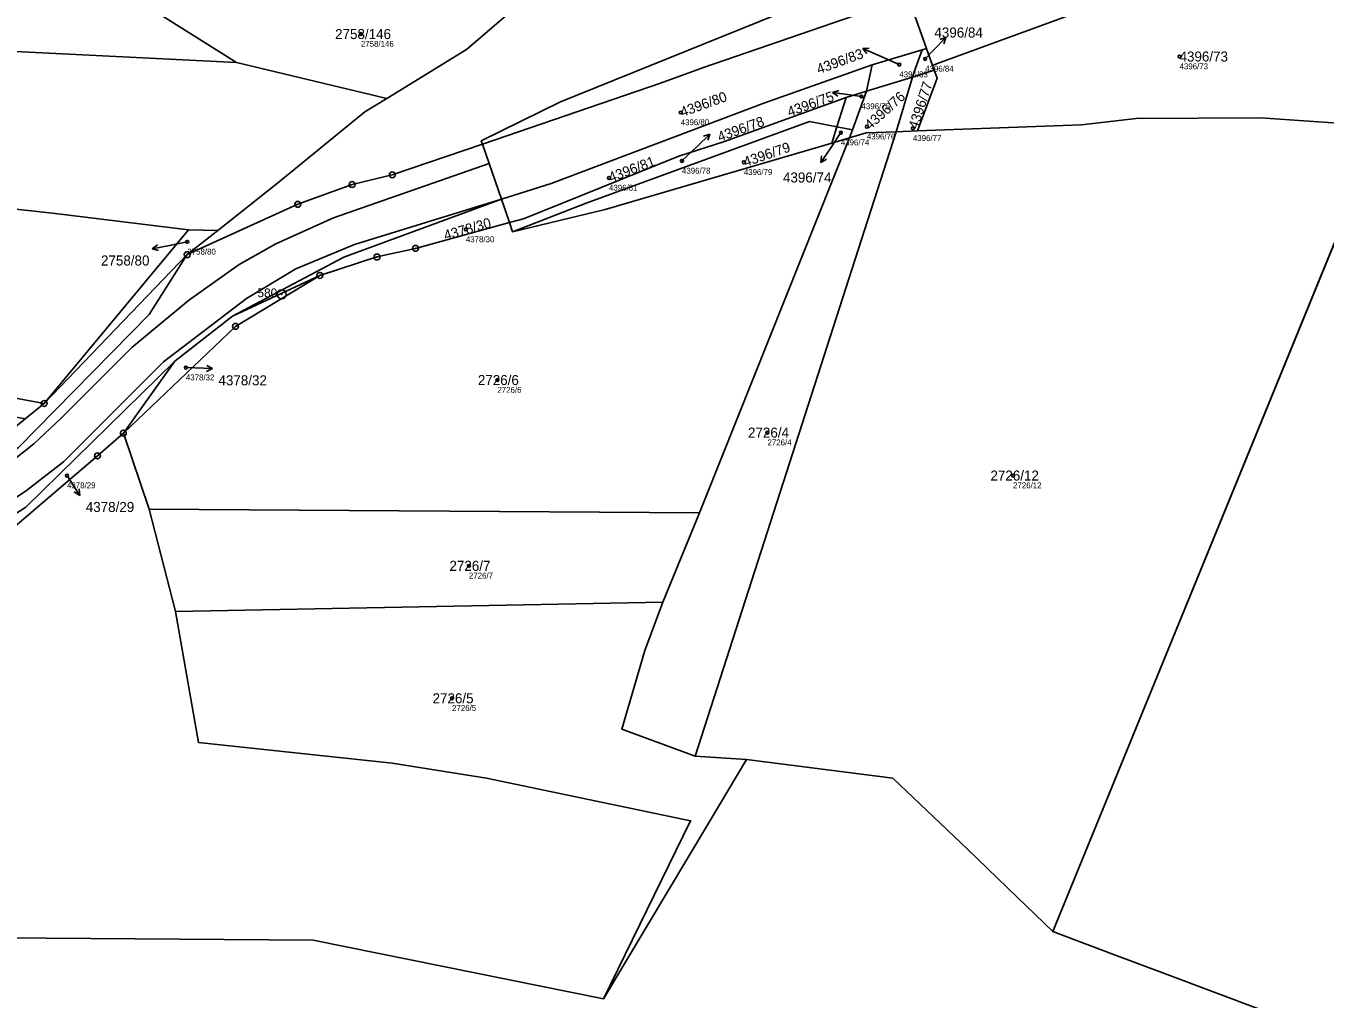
# Model space of a CAD drawing. Extents: x -739214 to -733252, y -1147612 to -1142842.
# Drawn here: x -737919.3 to -737699, y -1144967 to -1144802 of the extents above; entities that cross this region are included whole.
import ezdxf

# ---------------------------------------------------------------- set-up
doc = ezdxf.new("R2010")
doc.units = 0
for name, color, linetype in [('Definiční body', 7, 'Continuous'), ('Hranice parcel', 7, 'Continuous'), ('Parcelní čísla', 7, 'Continuous'), ('Polygon ku', 7, 'Continuous'), ('Polygon parcely', 7, 'Continuous'), ('Pop  PČ popisy', 7, 'Continuous'), ('Vnitřní kresba', 7, 'Continuous'), ('Značky bodu BP', 7, 'Continuous')]:
    doc.layers.add(name, color=color, linetype=linetype)

msp = doc.modelspace()

# ---------------------------------------------------------------- linework, layer by layer
at = {"layer": 'Definiční body'}
for centre in [(-737862.51, -1144803.34), (-737766.82, -1144807.56), (-737723.68, -1144807.15), (-737771.2, -1144808.52), (-737777.61, -1144813.93), (-737808.27, -1144816.64), (-737776.71, -1144819.05), (-737781.12, -1144820.06), (-737768.9, -1144819.32), (-737808.06, -1144824.85), (-737797.57, -1144825.09), (-737820.43, -1144827.74), (-737844.71, -1144836.48), (-737891.94, -1144838.58), (-737892.19, -1144859.91), (-737839.36, -1144862.02), (-737793.56, -1144870.93), (-737912.34, -1144878.21), (-737751.91, -1144878.21), (-737844.19, -1144893.52), (-737847.05, -1144915.98)]:
    msp.add_circle(centre, 0.25, dxfattribs=at)
at = {"layer": 'Hranice parcel'}
for p, q in [((-737769.35, -1144798.02), (-737766.58, -1144805.81)), ((-737775.81, -1144808.56), (-737767.33, -1144805.99)), ((-737767.33, -1144805.99), (-737766.58, -1144805.81)), ((-737766.58, -1144805.81), (-737765.57, -1144808.65)), ((-737883.61, -1144808.19), (-737858.13, -1144814.25)), ((-737776.76, -1144813.04), (-737775.81, -1144808.56)), ((-737765.27, -1144809.49), (-737768.97, -1144810.64)), ((-737765.57, -1144808.65), (-737765.27, -1144809.49)), ((-737765.27, -1144809.49), (-737764.8, -1144810.8)), ((-737768.97, -1144810.64), (-737776.76, -1144813.04)), ((-737771.71, -1144819.92), (-737768.97, -1144810.64)), ((-737764.8, -1144810.8), (-737768.12, -1144819.78)), ((-737780.23, -1144814.12), (-737781.8, -1144819.09)), ((-737776.76, -1144813.04), (-737780.23, -1144814.12)), ((-737779.16, -1144819.61), (-737776.76, -1144813.04)), ((-737768.12, -1144819.78), (-737740.29, -1144818.72)), ((-737805.84, -1144925.81), (-737771.71, -1144819.92)), ((-737779.63, -1144820.94), (-737805.08, -1144884.53)), ((-737781.8, -1144819.09), (-737782.67, -1144821.83)), ((-737782.67, -1144821.83), (-737779.63, -1144820.94)), ((-737779.16, -1144819.61), (-737781.8, -1144819.09)), ((-737779.63, -1144820.94), (-737779.16, -1144819.61)), ((-737771.71, -1144819.92), (-737768.12, -1144819.78)), ((-737745.19, -1144955.55), (-737689.37, -1144819.06)), ((-737841.91, -1144822.01), (-737842.1, -1144821.45)), ((-737821.06, -1144833.1), (-737782.67, -1144821.83)), ((-737838.68, -1144831.35), (-737837.31, -1144835.32)), ((-737836.77, -1144836.87), (-737821.06, -1144833.1)), ((-737837.31, -1144835.32), (-737836.77, -1144836.87)), ((-737891.73, -1144836.54), (-737916.22, -1144866)), ((-737886.75, -1144836.63), (-737891.95, -1144840.75)), ((-737886.75, -1144836.63), (-737891.73, -1144836.54)), ((-737891.95, -1144840.75), (-737916.22, -1144866)), ((-737884.26, -1144851.18), (-737869.46, -1144844.27)), ((-737894.06, -1144858.8), (-737884.26, -1144851.18)), ((-737902.79, -1144871.01), (-737894.06, -1144858.8)), ((-737916.22, -1144866), (-737919.41, -1144868.57)), ((-737902.79, -1144871.01), (-737898.43, -1144883.91)), ((-737898.43, -1144883.91), (-737805.08, -1144884.53)), ((-737898.43, -1144883.91), (-737893.97, -1144901.24)), ((-737805.08, -1144884.53), (-737811.32, -1144899.67)), ((-737811.32, -1144899.67), (-737893.97, -1144901.24)), ((-737797.12, -1144926.34), (-737805.84, -1144925.81)), ((-737803.3, -1144936.68), (-737797.12, -1144926.34)), ((-737797.12, -1144926.34), (-737772.31, -1144929.55)), ((-737821.38, -1144966.96), (-737803.3, -1144936.68)), ((-737870.61, -1144957.02), (-737821.38, -1144966.96))]:
    msp.add_line(p, q, dxfattribs=at)
for points in [[(-737842.1, -1144821.45), (-737828.64, -1144814.86), (-737785.8, -1144797.46), (-737769.57, -1144789.43), (-737752.82, -1144784.02), (-737729.91, -1144779.46)], [(-737907.53, -1144787.07), (-737896.21, -1144800.26), (-737883.61, -1144808.19)], [(-737828.8, -1144792.41), (-737844.6, -1144805.94), (-737858.13, -1144814.25)], [(-737765.57, -1144808.65), (-737764.88, -1144808.39), (-737740.58, -1144799.54), (-737737.49, -1144798.56), (-737717.05, -1144794.94), (-737696.57, -1144793.7), (-737696.12, -1144793.67)], [(-737883.61, -1144808.19), (-737950.63, -1144804.85), (-738076.58, -1144796.3)], [(-737841.91, -1144822.01), (-737811.69, -1144811.69), (-737804.4, -1144809.03), (-737769.71, -1144797.02)], [(-737768.97, -1144810.64), (-737768.71, -1144809.74), (-737767.33, -1144805.99)], [(-737838.68, -1144831.35), (-737830.23, -1144828.68), (-737794.15, -1144815.07), (-737775.81, -1144808.56)], [(-737858.13, -1144814.25), (-737861.83, -1144816.53), (-737876.67, -1144828.63), (-737886.75, -1144836.63)], [(-737780.23, -1144814.12), (-737800.86, -1144821.58), (-737808.58, -1144824.03), (-737834.93, -1144834.67), (-737837.31, -1144835.32)], [(-737836.77, -1144836.87), (-737824.32, -1144832.03), (-737786.46, -1144818.17), (-737781.8, -1144819.09)], [(-737740.29, -1144818.72), (-737731.05, -1144817.64), (-737709.95, -1144817.57), (-737690.28, -1144818.91)], [(-737779.63, -1144820.94), (-737776.8, -1144820.11), (-737771.71, -1144819.92)], [(-737891.95, -1144840.75), (-737873.19, -1144832.21), (-737864, -1144828.87), (-737857.18, -1144827.22), (-737841.91, -1144822.01)], [(-737841.91, -1144822.01), (-737840.77, -1144825.31), (-737838.68, -1144831.35)], [(-737891.73, -1144836.54), (-737914.78, -1144833.69), (-737926.76, -1144832.41), (-737962.74, -1144829.9), (-738010.44, -1144828.17), (-738060.32, -1144827.89)], [(-737838.68, -1144831.35), (-737865.42, -1144841.19), (-737884.26, -1144851.18)], [(-737837.31, -1144835.32), (-737853.24, -1144839.68), (-737859.78, -1144841.14), (-737869.46, -1144844.27)], [(-738031.17, -1144917.84), (-737939.22, -1144884.64), (-737920.63, -1144873.53), (-737898.4, -1144850.89), (-737891.95, -1144840.75)], [(-737869.46, -1144844.27), (-737883.77, -1144852.91), (-737902.79, -1144871.01)], [(-737916.22, -1144866), (-737939.26, -1144861.7), (-737949.96, -1144860.12), (-737987.3, -1144856.82), (-738024.13, -1144855.4), (-738043.22, -1144855.4)], [(-737894.06, -1144858.8), (-737919.35, -1144883.55), (-737930.91, -1144891.06), (-737981.69, -1144910.97)], [(-737902.79, -1144871.01), (-737907.19, -1144874.87), (-737923.55, -1144888.86), (-737932.32, -1144893.48), (-737945.7, -1144898.62), (-737981.69, -1144910.97)], [(-737811.32, -1144899.67), (-737814.35, -1144907.88), (-737818.27, -1144921.22), (-737805.84, -1144925.81)], [(-737893.97, -1144901.24), (-737890.04, -1144923.48), (-737857.18, -1144926.97), (-737841.23, -1144929.55), (-737806.6, -1144936.75), (-737821.38, -1144966.96)], [(-737772.31, -1144929.55), (-737759.6, -1144941.62), (-737751.21, -1144949.73), (-737745.19, -1144955.55)], [(-738110.96, -1144959.11), (-738021.42, -1144958.04), (-737938.56, -1144956.47), (-737870.61, -1144957.02)], [(-737745.19, -1144955.55), (-737735.15, -1144959.32), (-737725.76, -1144962.85), (-737717.82, -1144965.83), (-737709.83, -1144968.83)]]:
    msp.add_lwpolyline(points, dxfattribs=at)
at = {"layer": 'Polygon ku'}
msp.add_lwpolyline([(-738181.46, -1144944.65), (-738168, -1144948.69), (-738166.91, -1144955.04), (-738157.38, -1144955.83), (-738122.98, -1144958.26), (-738110.96, -1144959.11), (-738021.42, -1144958.04), (-737938.56, -1144956.47), (-737870.61, -1144957.02), (-737821.38, -1144966.96), (-737803.3, -1144936.68), (-737797.12, -1144926.34), (-737772.31, -1144929.55), (-737759.6, -1144941.62), (-737751.21, -1144949.73), (-737745.19, -1144955.55), (-737735.15, -1144959.32), (-737725.76, -1144962.85), (-737717.82, -1144965.83), (-737709.83, -1144968.83)], dxfattribs=at)
at = {"layer": 'Polygon parcely'}
for points in [[(-738041, -1144775.64), (-738086.82, -1144774.44), (-738076.58, -1144796.3), (-737950.63, -1144804.85), (-737883.61, -1144808.19), (-737896.21, -1144800.26), (-737907.53, -1144787.07)], [(-737857.18, -1144827.22), (-737841.91, -1144822.01), (-737842.1, -1144821.45), (-737828.64, -1144814.86), (-737785.8, -1144797.46), (-737769.57, -1144789.43), (-737752.82, -1144784.02), (-737729.91, -1144779.46), (-737797.27, -1144775.73), (-737826.14, -1144790.14), (-737828.8, -1144792.41), (-737844.6, -1144805.94), (-737858.13, -1144814.25), (-737861.83, -1144816.53), (-737876.67, -1144828.63), (-737886.75, -1144836.63), (-737891.95, -1144840.75), (-737873.19, -1144832.21), (-737864, -1144828.87)], [(-737769.71, -1144797.02), (-737770, -1144796.2), (-737729.91, -1144779.46), (-737752.82, -1144784.02), (-737769.57, -1144789.43), (-737785.8, -1144797.46), (-737828.64, -1144814.86), (-737842.1, -1144821.45), (-737841.91, -1144822.01), (-737811.69, -1144811.69), (-737804.4, -1144809.03)], [(-737764.88, -1144808.39), (-737740.58, -1144799.54), (-737737.49, -1144798.56), (-737717.05, -1144794.94), (-737696.57, -1144793.7), (-737696.12, -1144793.67), (-737678.3, -1144789.6), (-737662.39, -1144788.15), (-737673.47, -1144785.58), (-737698.03, -1144782.23), (-737717.63, -1144783.29), (-737737.74, -1144787.81), (-737769.35, -1144798.02), (-737766.58, -1144805.81), (-737765.57, -1144808.65)], [(-737896.21, -1144800.26), (-737883.61, -1144808.19), (-737858.13, -1144814.25), (-737844.6, -1144805.94), (-737828.8, -1144792.41), (-737836.52, -1144791.89), (-737863.87, -1144790.03), (-737907.53, -1144787.07)], [(-737680.41, -1144795.02), (-737691.21, -1144793.55), (-737696.12, -1144793.67), (-737696.57, -1144793.7), (-737717.05, -1144794.94), (-737737.49, -1144798.56), (-737740.58, -1144799.54), (-737764.88, -1144808.39), (-737765.57, -1144808.65), (-737765.27, -1144809.49), (-737764.8, -1144810.8), (-737768.12, -1144819.78), (-737740.29, -1144818.72), (-737731.05, -1144817.64), (-737709.95, -1144817.57), (-737690.28, -1144818.91), (-737679.59, -1144795.15)], [(-737883.61, -1144808.19), (-737950.63, -1144804.85), (-738076.58, -1144796.3), (-738060.32, -1144827.89), (-738010.44, -1144828.17), (-737962.74, -1144829.9), (-737926.76, -1144832.41), (-737914.78, -1144833.69), (-737891.73, -1144836.54), (-737886.75, -1144836.63), (-737876.67, -1144828.63), (-737861.83, -1144816.53), (-737858.13, -1144814.25)], [(-737830.23, -1144828.68), (-737794.15, -1144815.07), (-737775.81, -1144808.56), (-737767.33, -1144805.99), (-737766.58, -1144805.81), (-737769.35, -1144798.02), (-737769.71, -1144797.02), (-737804.4, -1144809.03), (-737811.69, -1144811.69), (-737841.91, -1144822.01), (-737840.77, -1144825.31), (-737838.68, -1144831.35)], [(-737767.33, -1144805.99), (-737775.81, -1144808.56), (-737776.76, -1144813.04), (-737768.97, -1144810.64), (-737768.71, -1144809.74)], [(-737765.57, -1144808.65), (-737766.58, -1144805.81), (-737767.33, -1144805.99), (-737768.71, -1144809.74), (-737768.97, -1144810.64), (-737765.27, -1144809.49)], [(-737837.31, -1144835.32), (-737834.93, -1144834.67), (-737808.58, -1144824.03), (-737800.86, -1144821.58), (-737780.23, -1144814.12), (-737776.76, -1144813.04), (-737775.81, -1144808.56), (-737794.15, -1144815.07), (-737830.23, -1144828.68), (-737838.68, -1144831.35)], [(-737768.12, -1144819.78), (-737764.8, -1144810.8), (-737765.27, -1144809.49), (-737768.97, -1144810.64), (-737771.71, -1144819.92)], [(-737776.8, -1144820.11), (-737771.71, -1144819.92), (-737768.97, -1144810.64), (-737776.76, -1144813.04), (-737779.16, -1144819.61), (-737779.63, -1144820.94)], [(-737781.8, -1144819.09), (-737780.23, -1144814.12), (-737800.86, -1144821.58), (-737808.58, -1144824.03), (-737834.93, -1144834.67), (-737837.31, -1144835.32), (-737836.77, -1144836.87), (-737824.32, -1144832.03), (-737786.46, -1144818.17)], [(-737776.76, -1144813.04), (-737780.23, -1144814.12), (-737781.8, -1144819.09), (-737779.16, -1144819.61)], [(-737782.67, -1144821.83), (-737781.8, -1144819.09), (-737786.46, -1144818.17), (-737824.32, -1144832.03), (-737836.77, -1144836.87), (-737821.06, -1144833.1)], [(-737759.6, -1144941.62), (-737751.21, -1144949.73), (-737745.19, -1144955.55), (-737689.37, -1144819.06), (-737690.28, -1144818.91), (-737709.95, -1144817.57), (-737731.05, -1144817.64), (-737740.29, -1144818.72), (-737768.12, -1144819.78), (-737771.71, -1144819.92), (-737805.84, -1144925.81), (-737797.12, -1144926.34), (-737772.31, -1144929.55)], [(-737853.24, -1144839.68), (-737859.78, -1144841.14), (-737869.46, -1144844.27), (-737883.77, -1144852.91), (-737902.79, -1144871.01), (-737898.43, -1144883.91), (-737805.08, -1144884.53), (-737779.63, -1144820.94), (-737782.67, -1144821.83), (-737821.06, -1144833.1), (-737836.77, -1144836.87), (-737837.31, -1144835.32)], [(-737814.35, -1144907.88), (-737818.27, -1144921.22), (-737805.84, -1144925.81), (-737771.71, -1144819.92), (-737776.8, -1144820.11), (-737779.63, -1144820.94), (-737805.08, -1144884.53), (-737811.32, -1144899.67)], [(-737779.63, -1144820.94), (-737779.16, -1144819.61), (-737781.8, -1144819.09), (-737782.67, -1144821.83)], [(-737690.77, -1144973.31), (-737690.33, -1144972.2), (-737669.03, -1144918.66), (-737631.83, -1144830.2), (-737632.27, -1144830.21), (-737635.39, -1144830.31), (-737636.76, -1144830.23), (-737638.41, -1144829.91), (-737655.27, -1144824.7), (-737689.37, -1144819.06), (-737745.19, -1144955.55), (-737735.15, -1144959.32), (-737725.76, -1144962.85), (-737717.82, -1144965.83), (-737709.83, -1144968.83)], [(-737926.76, -1144832.41), (-737962.74, -1144829.9), (-738010.44, -1144828.17), (-738060.32, -1144827.89), (-738043.22, -1144855.4), (-738024.13, -1144855.4), (-737987.3, -1144856.82), (-737949.96, -1144860.12), (-737939.26, -1144861.7), (-737916.22, -1144866), (-737891.73, -1144836.54), (-737914.78, -1144833.69)], [(-737865.42, -1144841.19), (-737884.26, -1144851.18), (-737869.46, -1144844.27), (-737859.78, -1144841.14), (-737853.24, -1144839.68), (-737837.31, -1144835.32), (-737838.68, -1144831.35)], [(-737891.73, -1144836.54), (-737916.22, -1144866), (-737891.95, -1144840.75), (-737886.75, -1144836.63)], [(-737916.22, -1144866), (-737919.41, -1144868.57), (-737923.76, -1144872.08), (-737931.06, -1144877.96), (-737938.64, -1144881.94), (-737950.45, -1144886.95), (-737985.64, -1144899.12), (-737993.22, -1144901.44), (-738031.17, -1144917.84), (-737939.22, -1144884.64), (-737920.63, -1144873.53), (-737898.4, -1144850.89), (-737891.95, -1144840.75)], [(-737902.79, -1144871.01), (-737883.77, -1144852.91), (-737869.46, -1144844.27), (-737884.26, -1144851.18), (-737894.06, -1144858.8)], [(-738024.13, -1144855.4), (-738043.22, -1144855.4), (-738041.37, -1144858.38), (-738011.7, -1144858.79), (-737984.16, -1144860.05), (-737948.86, -1144863.19), (-737919.41, -1144868.57), (-737916.22, -1144866), (-737939.26, -1144861.7), (-737949.96, -1144860.12), (-737987.3, -1144856.82)], [(-737930.91, -1144891.06), (-737981.69, -1144910.97), (-737945.7, -1144898.62), (-737932.32, -1144893.48), (-737923.55, -1144888.86), (-737907.19, -1144874.87), (-737902.79, -1144871.01), (-737894.06, -1144858.8), (-737919.35, -1144883.55)], [(-737893.97, -1144901.24), (-737811.32, -1144899.67), (-737805.08, -1144884.53), (-737898.43, -1144883.91)], [(-737803.3, -1144936.68), (-737797.12, -1144926.34), (-737805.84, -1144925.81), (-737818.27, -1144921.22), (-737814.35, -1144907.88), (-737811.32, -1144899.67), (-737893.97, -1144901.24), (-737890.04, -1144923.48), (-737857.18, -1144926.97), (-737841.23, -1144929.55), (-737806.6, -1144936.75), (-737821.38, -1144966.96)]]:
    msp.add_lwpolyline(points, close=True, dxfattribs=at)
for points in [[(-737919.35, -1144883.55), (-737894.06, -1144858.8), (-737884.26, -1144851.18), (-737865.42, -1144841.19), (-737838.68, -1144831.35), (-737840.77, -1144825.31), (-737841.91, -1144822.01), (-737857.18, -1144827.22), (-737864, -1144828.87), (-737873.19, -1144832.21), (-737891.95, -1144840.75), (-737898.4, -1144850.89), (-737920.63, -1144873.53)], [(-737938.56, -1144956.47), (-737870.61, -1144957.02), (-737821.38, -1144966.96), (-737806.6, -1144936.75), (-737841.23, -1144929.55), (-737857.18, -1144926.97), (-737890.04, -1144923.48), (-737893.97, -1144901.24), (-737898.43, -1144883.91), (-737902.79, -1144871.01), (-737907.19, -1144874.87), (-737923.55, -1144888.86)]]:
    msp.add_lwpolyline(points, dxfattribs=at)
at = {"layer": 'Pop  PČ popisy'}
for p, q in [((-737765.38, -1144806.07), (-737763.3, -1144803.91)), ((-737763.3, -1144803.91), (-737764.35, -1144804.28)), ((-737763.3, -1144803.91), (-737763.63, -1144804.98)), ((-737777.41, -1144805.77), (-737776.29, -1144805.72)), ((-737774.67, -1144806.99), (-737777.41, -1144805.77)), ((-737777.41, -1144805.77), (-737776.7, -1144806.63)), ((-737771.2, -1144808.52), (-737774.67, -1144806.99)), ((-737766.82, -1144807.56), (-737765.38, -1144806.07)), ((-737782.54, -1144813.24), (-737781.48, -1144812.89)), ((-737779.57, -1144813.66), (-737782.54, -1144813.24)), ((-737782.54, -1144813.24), (-737781.62, -1144813.88)), ((-737777.61, -1144813.93), (-737779.57, -1144813.66)), ((-737805.49, -1144822.39), (-737803.33, -1144820.3)), ((-737803.33, -1144820.3), (-737804.4, -1144820.64)), ((-737803.33, -1144820.3), (-737803.7, -1144821.36)), ((-737781.12, -1144820.06), (-737782.84, -1144822.62)), ((-737808.06, -1144824.85), (-737805.49, -1144822.39)), ((-737782.84, -1144822.62), (-737784.52, -1144825.11)), ((-737784.52, -1144825.11), (-737784.37, -1144824)), ((-737784.52, -1144825.11), (-737783.54, -1144824.56)), ((-737891.94, -1144838.58), (-737894.96, -1144839.18)), ((-737897.91, -1144839.75), (-737897.02, -1144839.07)), ((-737894.96, -1144839.18), (-737897.91, -1144839.75)), ((-737897.91, -1144839.75), (-737896.83, -1144840.05)), ((-737892.19, -1144859.91), (-737890.66, -1144859.97)), ((-737890.66, -1144859.97), (-737887.66, -1144860.07)), ((-737887.66, -1144860.07), (-737888.68, -1144860.54)), ((-737887.66, -1144860.07), (-737888.64, -1144859.54)), ((-737912.34, -1144878.21), (-737911.8, -1144879.05)), ((-737911.8, -1144879.05), (-737910.17, -1144881.57)), ((-737910.17, -1144881.57), (-737910.29, -1144880.45)), ((-737910.17, -1144881.57), (-737911.13, -1144881))]:
    msp.add_line(p, q, dxfattribs=at)
at = {"layer": 'Vnitřní kresba'}
for p, q in [((-737840.77, -1144825.31), (-737867.13, -1144834.48)), ((-737838.68, -1144831.35), (-737863.6, -1144839.04)), ((-737867.13, -1144834.48), (-737876.91, -1144838.91)), ((-737876.91, -1144838.91), (-737883.17, -1144842.43)), ((-737863.6, -1144839.04), (-737873.53, -1144843.17)), ((-737883.17, -1144842.43), (-737891.72, -1144848.54)), ((-737873.53, -1144843.17), (-737881.93, -1144848.21)), ((-737891.72, -1144848.54), (-737901.34, -1144856.48)), ((-737881.93, -1144848.21), (-737895.98, -1144858.9)), ((-737901.34, -1144856.48), (-737913.41, -1144868.55)), ((-737895.98, -1144858.9), (-737912.93, -1144875.86)), ((-737913.41, -1144868.55), (-737917.97, -1144872.81)), ((-737917.97, -1144872.81), (-737923.77, -1144877.39)), ((-737912.93, -1144875.86), (-737919.19, -1144880.75)), ((-737919.19, -1144880.75), (-737926.01, -1144885.29))]:
    msp.add_line(p, q, dxfattribs=at)
at = {"layer": 'Značky bodu BP'}
for centre, radius in [((-737857.18, -1144827.22), 0.5), ((-737857.18, -1144827.22), 0.0303), ((-737864, -1144828.87), 0.5), ((-737864, -1144828.87), 0.0303), ((-737873.19, -1144832.21), 0.5), ((-737873.19, -1144832.21), 0.0303), ((-737891.95, -1144840.75), 0.5), ((-737891.95, -1144840.75), 0.0303), ((-737859.78, -1144841.14), 0.5), ((-737853.24, -1144839.68), 0.5), ((-737853.24, -1144839.68), 0.0303), ((-737859.78, -1144841.14), 0.0303), ((-737869.46, -1144844.27), 0.5), ((-737869.46, -1144844.27), 0.0303), ((-737875.94, -1144847.48), 0.75), ((-737875.94, -1144847.48), 0.03), ((-737883.77, -1144852.91), 0.5), ((-737883.77, -1144852.91), 0.0303), ((-737916.22, -1144866), 0.5), ((-737916.22, -1144866), 0.0303), ((-737902.79, -1144871.01), 0.5), ((-737902.79, -1144871.01), 0.0303), ((-737907.19, -1144874.87), 0.5), ((-737907.19, -1144874.87), 0.0303)]:
    msp.add_circle(centre, radius, dxfattribs=at)

# ---------------------------------------------------------------- texts
at = {"layer": 'Definiční body'}
for s, p in [('2758/146', (-737862.51, -1144805.5)), ('4396/83', (-737771.2, -1144810.68)), ('4396/84', (-737766.82, -1144809.72)), ('4396/73', (-737723.68, -1144809.31)), ('4396/75', (-737777.61, -1144816.09)), ('4396/80', (-737808.27, -1144818.8)), ('4396/76', (-737776.71, -1144821.21)), ('4396/77', (-737768.9, -1144821.48)), ('4396/74', (-737781.12, -1144822.22)), ('4396/78', (-737808.06, -1144827.01)), ('4396/79', (-737797.57, -1144827.25)), ('4396/81', (-737820.43, -1144829.9)), ('4378/30', (-737844.71, -1144838.64)), ('2758/80', (-737891.94, -1144840.74)), ('4378/32', (-737892.19, -1144862.07)), ('2726/6', (-737839.36, -1144864.18)), ('2726/4', (-737793.56, -1144873.09)), ('4378/29', (-737912.34, -1144880.37)), ('2726/12', (-737751.91, -1144880.37)), ('2726/7', (-737844.19, -1144895.68)), ('2726/5', (-737847.05, -1144918.14))]:
    msp.add_text(s, height=1, dxfattribs=at).set_placement(p)
at = {"layer": 'Parcelní čísla'}
for s, p in [('2758/146', (-737866.88, -1144804.19)), ('4396/84', (-737765.25, -1144803.93)), ('4396/73', (-737723.68, -1144808)), ('4396/74', (-737790.93, -1144828.51)), ('2758/80', (-737906.58, -1144842.59)), ('4378/32', (-737886.66, -1144862.91)), ('2726/6', (-737842.67, -1144862.87)), ('2726/4', (-737796.86, -1144871.78)), ('2726/12', (-737755.75, -1144879.06)), ('4378/29', (-737909.16, -1144884.39)), ('2726/7', (-737847.49, -1144894.37)), ('2726/5', (-737850.35, -1144916.83))]:
    msp.add_text(s, height=1.7, dxfattribs=at).set_placement(p)
for s, rotation, p in [('4396/83', 20, (-737784.86, -1144810.15)), ('4396/77', 72, (-737768.09, -1144819.58)), ('4396/80', 20, (-737807.98, -1144817.44)), ('4396/75', 20, (-737789.84, -1144817.4)), ('4396/76', 42, (-737776.14, -1144819.68)), ('4396/78', 20, (-737801.66, -1144821.64)), ('4396/79', 19, (-737797.29, -1144825.89)), ('4396/81', 21, (-737820.12, -1144828.53)), ('4378/30', 16, (-737848.17, -1144838.35))]:
    msp.add_text(s, height=1.7, rotation=rotation, dxfattribs=at).set_placement(p)
at = {"layer": 'Značky bodu BP'}
msp.add_text('580', height=1.5, dxfattribs=at).set_placement((-737880.04, -1144847.98))

doc.saveas('drawing.dxf')
